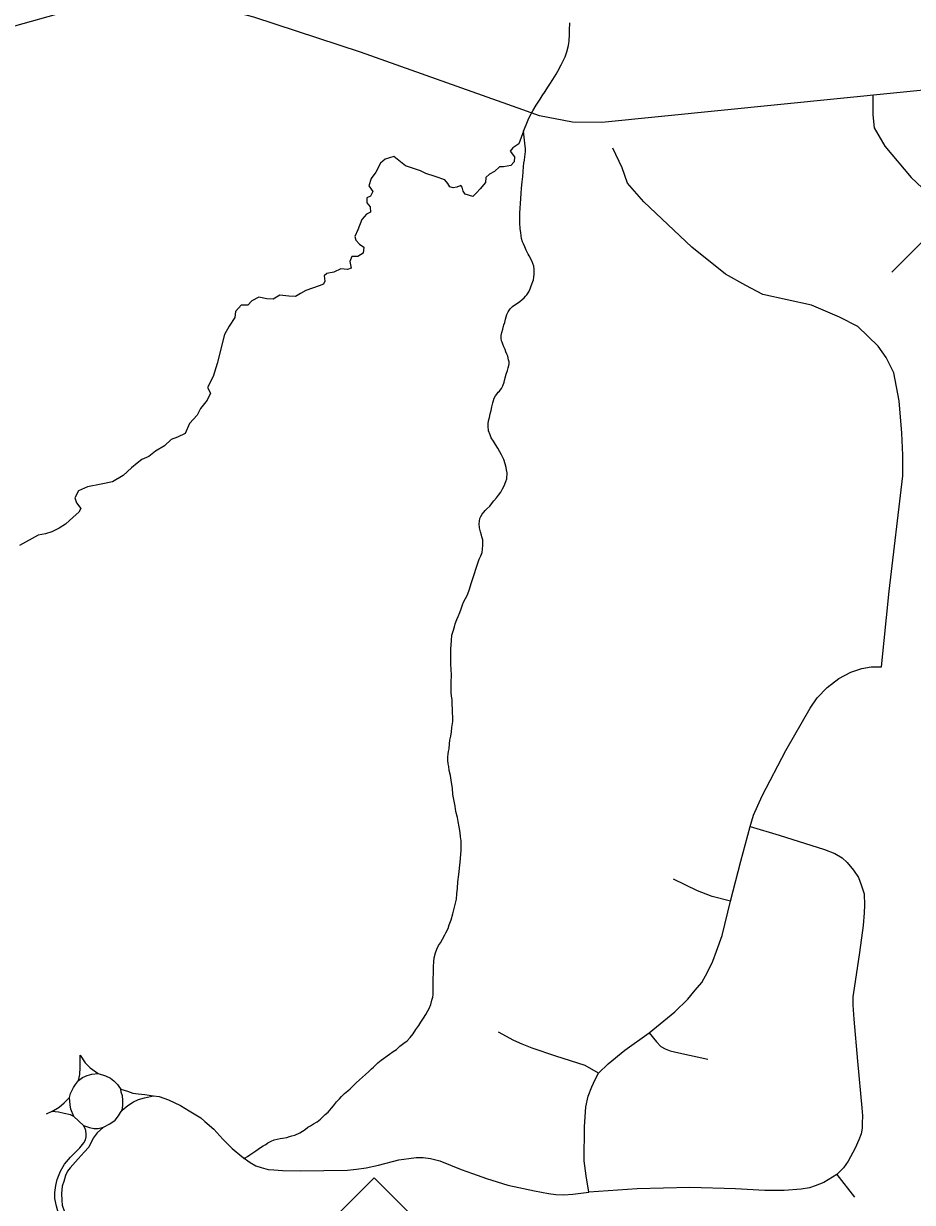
# Model space of a CAD drawing. Extents: x 2126262 to 2293712, y 749403 to 919119.
# Drawn here: x 2141497 to 2145646, y 844700 to 850203 of the extents above; entities that cross this region are included whole.
import ezdxf

# ---------------------------------------------------------------- set-up
doc = ezdxf.new("R2010")
doc.units = 0
for name, color, linetype in [('Exist Hydrographic Creek Single Shore', 7, 'Continuous'), ('Exist Hydrographic Misc Water Feature', 7, 'Continuous'), ('Exist Road Non-System Type 51', 7, 'Continuous'), ('Exist Road Primary NC Shield CELL', 7, 'Continuous'), ('Exist Road Secondary Type 51 Attributed', 7, 'Continuous')]:
    doc.layers.add(name, color=color, linetype=linetype)

msp = doc.modelspace()

# ---------------------------------------------------------------- linework, layer by layer
at = {"layer": 'Exist Hydrographic Creek Single Shore'}
for points in [[(2143830.8, 849701.1), (2143843.1, 849730.3), (2143852.3, 849753.2), (2143860.7, 849770.9), (2143874.3, 849795.4), (2143890.3, 849821.2), (2143907.9, 849849.6), (2143917.8, 849865.8), (2143931.5, 849885.2), (2143943.6, 849905.4), (2143953.4, 849920), (2143967.4, 849941.9), (2143982.8, 849966.2), (2143990.7, 849979.9), (2144006.5, 850010), (2144016.4, 850031.9), (2144024.2, 850048.1), (2144032.2, 850070.1), (2144039.8, 850100.3), (2144041.6, 850110.9), (2144043.7, 850120.7), (2144045.3, 850152.7), (2144045.1, 850172.3), (2144046.9, 850206.8)], [(2143830.8, 849701.1), (2143807.9, 849641), (2143781.3, 849622.8), (2143768.7, 849607.4), (2143788.3, 849580.8), (2143786.9, 849557), (2143771.5, 849540.2), (2143736.5, 849533.2), (2143718.4, 849534.6), (2143694.6, 849512.2), (2143672.2, 849499.5), (2143654, 849484.1), (2143652.6, 849460.3), (2143628.8, 849430.9), (2143610.6, 849412.7), (2143593.8, 849395.9), (2143558.8, 849405.7), (2143549, 849421.1), (2143544.8, 849439.3), (2143537.9, 849446.3), (2143519.7, 849439.3), (2143502.9, 849436.5), (2143486.1, 849440.7), (2143477.7, 849456.1), (2143463.7, 849472.9), (2143418.9, 849488.3), (2143374.1, 849502.3), (2143350.3, 849515), (2143280.4, 849538.8), (2143225.8, 849582.2), (2143185.2, 849569.6), (2143162.8, 849551.4), (2143141.9, 849509.4), (2143119.5, 849479.9), (2143108.3, 849444.9), (2143126.5, 849418.3), (2143116.7, 849397.3), (2143098.5, 849388.9), (2143098.5, 849366.5), (2143115.3, 849346.9), (2143116.7, 849323.1), (2143097.1, 849313.3), (2143076.1, 849288.1), (2143056.5, 849239.1), (2143043.9, 849208.3), (2143048.1, 849191.5), (2143064.9, 849173.3), (2143085.9, 849159.3), (2143081.7, 849131.3), (2143056.5, 849115.9)], [(2143056.5, 849115.9), (2143028.5, 849115.9), (2143019.4, 849092.1), (2143026.4, 849061.3), (2143009.6, 849054.3), (2142977.4, 849057.1), (2142945.3, 849041.7), (2142913.1, 849036.1), (2142900.5, 849024.9), (2142903.3, 848999.7), (2142896.3, 848985.7), (2142876.7, 848978.7), (2142815.1, 848956.3), (2142789.9, 848942.2), (2142766.2, 848928.2), (2142735.4, 848931), (2142693.4, 848935.2), (2142662.6, 848917), (2142633.2, 848918.4), (2142594.7, 848925.4), (2142562.6, 848908.6), (2142544.4, 848889), (2142512.2, 848887.6), (2142485.6, 848858.2), (2142482.8, 848830.2), (2142456.2, 848789.6), (2142435.2, 848751.8), (2142400.3, 848616), (2142381.4, 848555.8), (2142356.2, 848504), (2142370.2, 848477.4), (2142353.4, 848445.2), (2142322.6, 848406), (2142307.2, 848375.1), (2142272.2, 848335.9), (2142251.2, 848289.7), (2142216.2, 848271.5), (2142186.2, 848261.7), (2142155.4, 848232.3), (2142113.4, 848207.1), (2142081.2, 848181.9), (2142049, 848167.9), (2142026.6, 848151.1), (2142001.5, 848128.7), (2141962.3, 848093.7), (2141911.9, 848062.9), (2141860.1, 848053.1), (2141795.1, 848040.5), (2141753.1, 848022.3), (2141736.3, 847988.7), (2141744.7, 847966.3), (2141764.3, 847939.7)], [(2141764.3, 847939.7), (2141754.5, 847921.5), (2141727.9, 847899.1), (2141692.9, 847865.5), (2141663.5, 847847.3), (2141628.6, 847830.4), (2141599.2, 847820.6), (2141565.6, 847815), (2141478.1, 847766)]]:
    msp.add_lwpolyline(points, dxfattribs=at)
at = {"layer": 'Exist Hydrographic Misc Water Feature'}
for points in [[(2143727.9, 848721.4), (2143725.8, 848733.8), (2143726.6, 848746.9), (2143729.9, 848759.9), (2143733.6, 848775.5), (2143739.4, 848795.8), (2143743.3, 848808.1), (2143747.1, 848823.6), (2143753.1, 848844), (2143758.8, 848857.7), (2143764.8, 848865.8), (2143768.7, 848871.5), (2143778.5, 848881.9), (2143790.6, 848889.9), (2143802.3, 848897.9), (2143814, 848905.8), (2143824.2, 848914.7), (2143832.9, 848922.6), (2143840, 848930.7), (2143846.2, 848936.3), (2143855.4, 848950.9), (2143861.8, 848964.7), (2143866.9, 848977.7), (2143877.4, 849007), (2143879.4, 849019.3), (2143881, 849033.2), (2143881, 849057), (2143878.8, 849071), (2143868.7, 849094.9), (2143856.6, 849119), (2143852.3, 849126.5), (2143842.3, 849144.8), (2143836.1, 849160.5), (2143830, 849174.5), (2143825.9, 849184.4), (2143821.8, 849200.1), (2143819.7, 849212.5), (2143817.7, 849228.1), (2143815.4, 849244.5), (2143813.2, 849272.5), (2143813.2, 849294.7), (2143812.6, 849318.4), (2143814.6, 849340.5), (2143816.3, 849362.6), (2143819.7, 849410.2), (2143821.6, 849434.7), (2143823.6, 849464.2), (2143827.3, 849488.7), (2143828.8, 849510.8), (2143830.6, 849536.2), (2143832.7, 849551), (2143834.5, 849564.8), (2143836.3, 849580.4), (2143838.4, 849592.7), (2143840, 849604.9), (2143840, 849618.9), (2143838, 849630.4), (2143835.9, 849644.4), (2143830.8, 849701.1)], [(2143493.5, 847189.2), (2143491.7, 847211.4), (2143491.2, 847229.4), (2143491.2, 847247.5), (2143491, 847268.8), (2143490.8, 847282.8), (2143492.7, 847303.2), (2143494.3, 847322.9), (2143496.4, 847347.4), (2143502.1, 847367.1), (2143507.9, 847387.4), (2143511.7, 847401.3), (2143519.5, 847421.6), (2143525.3, 847435.5), (2143533.3, 847453.3), (2143539, 847471.2), (2143545.2, 847490), (2143550.9, 847501.4), (2143568.5, 847536.2), (2143578.4, 847562.3), (2143586.2, 847588.4), (2143592.1, 847608), (2143601.8, 847636.5), (2143607.5, 847656), (2143617.3, 847684.5), (2143623.1, 847702.4), (2143630.9, 847718.7), (2143636.8, 847734.1), (2143638.9, 847748.9), (2143640.5, 847768.5), (2143640.3, 847782.5), (2143640.3, 847792.3), (2143636.4, 847806.3), (2143634.2, 847814.6), (2143630.1, 847830.3), (2143625.8, 847848.4), (2143623.5, 847868.1), (2143625.6, 847880.4), (2143627.4, 847892.6), (2143631.3, 847902.4), (2143637.2, 847913), (2143645, 847922.7), (2143651.2, 847929.1), (2143659.2, 847937.1), (2143672.9, 847950.8), (2143680.9, 847961.3), (2143692.6, 847974.9), (2143704.5, 847989.5), (2143714.5, 848001.6), (2143724.2, 848015.3), (2143732.2, 848031.6), (2143740.2, 848045.3), (2143747.8, 848065.7), (2143751.9, 848077.9), (2143753.5, 848105.8), (2143751.2, 848119.8), (2143749, 848131.2), (2143745.3, 848147.8), (2143738.7, 848167.6), (2143728.5, 848189.1), (2143720.5, 848203.2), (2143710.2, 848221.5), (2143700.4, 848237.3), (2143690.1, 848253.1), (2143680.1, 848268.8), (2143674.1, 848282.9), (2143667.8, 848301.1), (2143665.5, 848323.3), (2143665.3, 848334.8), (2143667.4, 848348.7), (2143671.1, 848363.4), (2143675.2, 848381.3), (2143679.1, 848396.8), (2143682.8, 848413.1), (2143687.3, 848432.8), (2143693.8, 848454), (2143700.4, 848465.3), (2143706.3, 848473.4), (2143712.1, 848481.5), (2143718, 848487.1), (2143722.1, 848491.1), (2143728.1, 848499.2), (2143733.8, 848511.3), (2143739.8, 848529.3), (2143745.5, 848549.7), (2143749.4, 848566), (2143755.3, 848583.9), (2143759, 848596.2), (2143762.3, 848605.9), (2143763.8, 848614.9), (2143762.9, 848623.9), (2143760.9, 848633.8), (2143756.6, 848649.5), (2143753.3, 848659.4), (2143748.6, 848670.1), (2143744.9, 848680.9), (2143738.7, 848693.3), (2143734, 848705.7), (2143730.1, 848715.6), (2143727.9, 848721.4)], [(2142995.4, 845208.1), (2143011, 845220.9), (2143021.1, 845230.5), (2143035, 845245), (2143048.7, 845258.7), (2143064.9, 845273.1), (2143078.7, 845285.1), (2143092.6, 845297.1), (2143108.4, 845311.5), (2143120.3, 845323.6), (2143130.1, 845331.6), (2143150, 845351.7), (2143165.8, 845363.7), (2143205.6, 845392.4), (2143221.6, 845404.4), (2143237.4, 845414.7), (2143253.4, 845429.1), (2143271.4, 845442.8), (2143287, 845454.7), (2143302.2, 845470), (2143314.9, 845487.7), (2143328.6, 845507.2), (2143342.4, 845525.8), (2143352, 845541.9), (2143364.1, 845559.7), (2143374.2, 845577.5), (2143383.8, 845593.7), (2143389.5, 845605.9), (2143397.5, 845623.8), (2143403.3, 845644.2), (2143407.4, 845658.1), (2143409.4, 845670.4), (2143409, 845682.6), (2143408.8, 845698.3), (2143408.8, 845717.9), (2143408.6, 845738.4), (2143408.4, 845749.9), (2143410.2, 845766.3), (2143410, 845784.3), (2143410, 845799.9), (2143411.9, 845824.5), (2143413.5, 845842.5), (2143419.3, 845864.5), (2143425.4, 845882.4), (2143433, 845898.7), (2143442.9, 845912.4), (2143452.9, 845928.6), (2143462.7, 845948.9), (2143468.7, 845958.6), (2143478.3, 845978.9), (2143484.1, 845995.2), (2143492.1, 846018.9), (2143499.9, 846047.4), (2143509.3, 846084.9), (2143517.3, 846115.1), (2143519.1, 846141.3), (2143522.8, 846167.5), (2143524.3, 846197), (2143528.4, 846231.4), (2143534.9, 846287.8), (2143539, 846343.5), (2143539, 846365.6), (2143538.8, 846387.8), (2143536.6, 846405.9), (2143534.3, 846427.3), (2143530, 846453.6), (2143525.9, 846477.5), (2143521.8, 846497.2), (2143515.4, 846525.2), (2143511.3, 846549.1), (2143505.2, 846581.3), (2143500.9, 846603.5), (2143498.6, 846633.1), (2143494.3, 846661), (2143490, 846693.1), (2143483.9, 846717), (2143481.6, 846735.1), (2143479.6, 846746.6), (2143477.3, 846764.7), (2143477.1, 846778.6), (2143479.1, 846793.4), (2143481, 846804.8), (2143482.8, 846817.1), (2143484.7, 846840.8), (2143486.5, 846857.2), (2143490.6, 846876.8), (2143494.3, 846897.2), (2143496.2, 846916.9), (2143499.9, 846945.5), (2143499.9, 846965.2), (2143499.2, 846987.3), (2143499.2, 847005.4), (2143497.2, 847023.5), (2143496.8, 847047.2), (2143494.9, 847062.9), (2143492.7, 847081), (2143492.3, 847104.8), (2143492.1, 847127), (2143493.9, 847161.3), (2143493.5, 847189.2)], [(2142524, 844904.6), (2142532, 844908.4), (2142542.1, 844914), (2142553.7, 844922.8), (2142567.9, 844932.3), (2142581.8, 844941), (2142591.9, 844949), (2142603.6, 844957), (2142615.3, 844965), (2142627.6, 844971.3), (2142637.4, 844977.6), (2142653.4, 844985.5), (2142667.3, 844991.8), (2142681.3, 844995.6), (2142695.4, 844997.8), (2142705.1, 845000.1), (2142725.2, 845003.7), (2142739.1, 845008.4), (2142749.2, 845010.6), (2142763.1, 845014.4), (2142787.1, 845024.6), (2142798.8, 845032.6), (2142810.9, 845040.4), (2142824.6, 845050.9), (2142836.9, 845057.2), (2142850.7, 845067.5), (2142866.7, 845077.1), (2142882.4, 845089), (2142904.4, 845109.9), (2142918.1, 845121.9), (2142934.1, 845139.6), (2142943.8, 845151.7), (2142957.5, 845170.3), (2142971.6, 845184), (2142981.7, 845194.4), (2142995.4, 845208.1)]]:
    msp.add_lwpolyline(points, dxfattribs=at)
at = {"layer": 'Exist Road Non-System Type 51'}
for p, q in [((2145788.9, 849281.8), (2145549, 849041.7)), ((2141629.4, 845124.7), (2141602.6, 845111.6)), ((2141777.2, 845058.7), (2141731.4, 845100.7)), ((2145293.3, 844831.2), (2145375.6, 844724.3))]:
    msp.add_line(p, q, dxfattribs=at)
for points in [[(2145461.2, 849865), (2145460.4, 849776.6), (2145467.4, 849715.2), (2145517.6, 849630.1), (2145639, 849484.9), (2145690.6, 849436)], [(2145501.4, 847199.6), (2145536.3, 847553.1), (2145600.6, 848092), (2145600.6, 848188), (2145596.3, 848290.6), (2145583.2, 848441.1), (2145558.1, 848572), (2145523.2, 848644), (2145486.1, 848696.4), (2145390.1, 848788), (2145305, 848831.7), (2145174.1, 848888.4), (2144947.2, 848938.6), (2144868.6, 848980), (2144772.6, 849032.4), (2144615.5, 849158.9), (2144391.9, 849370.6), (2144315.5, 849457.9), (2144291.5, 849529.9), (2144247.9, 849621.5)], [(2144889.1, 846455.1), (2144904.6, 846508), (2144943.9, 846597.4), (2145055.2, 846809.1), (2145168.6, 847007.6), (2145200.3, 847055.6), (2145248.3, 847103.6), (2145302.8, 847145.1), (2145357.4, 847175.6), (2145409.7, 847193.1), (2145453.4, 847199.6), (2145501.4, 847199.6)], [(2144796.9, 846106), (2144844.1, 846292.5), (2144889.1, 846455.1)], [(2144889.1, 846455.1), (2145023.8, 846414.2), (2145234.9, 846347.6), (2145282.9, 846329.6), (2145317.3, 846308.3), (2145341.3, 846287.6), (2145371, 846251.6), (2145393.4, 846216.1), (2145407, 846182.9), (2145420.1, 846140.9), (2145422.3, 846087.4), (2145420.4, 846051.4), (2145416, 845992.5), (2145398, 845867), (2145373.2, 845700.1), (2145368, 845660.3), (2145367.5, 845621), (2145372.4, 845555.6), (2145389.5, 845360.3), (2145409.5, 845141), (2145411.9, 845103.9), (2145410.8, 845069.6), (2145410.8, 845047.2), (2145405.9, 845021), (2145395.5, 844992.7), (2145378.6, 844953.9), (2145345.6, 844893.4), (2145323.3, 844862.3), (2145293.3, 844831.2)], [(2144796.9, 846106), (2144710.7, 846127.8), (2144642.5, 846155.1), (2144530.4, 846208.5)], [(2144417.2, 845492.3), (2144536.4, 845590), (2144597.8, 845648.3), (2144632.2, 845690.3), (2144662.2, 845726.9), (2144688.9, 845774.9), (2144713.7, 845826.7), (2144730.6, 845873.6), (2144757.3, 845946.7), (2144796.9, 846106)], [(2144181.1, 845303.6), (2144118.9, 845339.6), (2143981.4, 845383.2), (2143871, 845420.3), (2143823.5, 845438.3), (2143785.3, 845456.3), (2143713.9, 845495)], [(2144181.1, 845303.6), (2144225.5, 845347.2), (2144303.5, 845411.6), (2144417.2, 845492.3)], [(2144417.2, 845492.3), (2144451.6, 845449.2), (2144471.2, 845428.5), (2144492, 845416.5), (2144514.3, 845407.2), (2144555.3, 845398.5), (2144691.3, 845369.6)], [(2141753.5, 845269.8), (2141759.5, 845297), (2141761.6, 845329.8), (2141761.6, 845361.9), (2141761.6, 845387)], [(2141761.6, 845387), (2141785.1, 845352.1), (2141807.5, 845328.1), (2141845.1, 845301.4)], [(2141753.5, 845269.8), (2141772, 845283.4), (2141794.4, 845292.1), (2141815.6, 845298.1), (2141845.1, 845301.4)], [(2141845.1, 845301.4), (2141879.5, 845291), (2141902.4, 845280.1), (2141918.7, 845268.1), (2141935.1, 845250.7), (2141944.4, 845237), (2141950.4, 845228.3)], [(2144136.1, 844748.8), (2144122.4, 844824.1), (2144113.7, 844894.5), (2144114.5, 845053.8), (2144121.3, 845146.5), (2144132.8, 845195.6), (2144149.4, 845240.3), (2144164.2, 845273.6), (2144181.1, 845303.6)], [(2141712.3, 845190.7), (2141716.4, 845208.1), (2141729.5, 845235.9), (2141739.3, 845250.7), (2141753.5, 845269.8)], [(2141957.5, 845130.7), (2141960.7, 845151.9), (2141960.7, 845177), (2141959.1, 845197.2), (2141953.1, 845214.7), (2141950.4, 845228.3)], [(2141950.4, 845228.3), (2141981.5, 845219), (2142007.1, 845210.9), (2142032.2, 845207.6), (2142063.8, 845204.3), (2142103.1, 845198.3)], [(2141629.4, 845124.7), (2141662.6, 845145.4), (2141686.6, 845165), (2141712.3, 845190.7)], [(2141731.4, 845100.7), (2141718.3, 845135), (2141713.9, 845156.3), (2141712.3, 845190.7)], [(2141957.5, 845130.7), (2141983.1, 845151.9), (2142010.4, 845169.9), (2142033.8, 845180.3), (2142062.2, 845189), (2142103.1, 845198.3)], [(2142103.1, 845198.3), (2142130.4, 845193.9), (2142174, 845179.2), (2142229.1, 845153), (2142270.6, 845127.9), (2142324, 845095.2), (2142343.7, 845077.8), (2142385.7, 845042.8), (2142427.7, 844994.8), (2142470.7, 844951.8), (2142515.7, 844914.1), (2142554.5, 844885.8), (2142581.8, 844870.5), (2142606.8, 844862.8), (2142638.2, 844854.1), (2142664.9, 844851.9), (2142705.3, 844849.2), (2142787.7, 844848.1), (2143009.1, 844850.3), (2143050.6, 844855.2), (2143096.9, 844862.3), (2143154.2, 844874.8), (2143248.6, 844898.8), (2143294.7, 844905.9), (2143329, 844910.3), (2143361.8, 844910.3), (2143396.7, 844905.9), (2143439.8, 844893.9), (2143539, 844854.1), (2143593, 844834.5), (2143658, 844811.6), (2143707, 844795.8), (2143757.2, 844780.5), (2143881.6, 844754.8), (2143947.6, 844741.8), (2143982, 844736.8), (2144018, 844735.2), (2144060.5, 844738.5), (2144136.1, 844748.8)], [(2141731.4, 845100.7), (2141716.6, 845109.4), (2141687.2, 845115.9), (2141659.9, 845121.4), (2141629.4, 845124.7)], [(2141869.6, 845051), (2141899.1, 845066.3), (2141924.2, 845084.8), (2141939.5, 845103.9), (2141949.8, 845119.2), (2141957.5, 845130.7)], [(2141714.7, 844367), (2141725.1, 844434.7), (2141727.8, 844476.7), (2141723.5, 844509.9), (2141714.7, 844537.7), (2141699.5, 844572.7), (2141674.4, 844619), (2141660.5, 844649), (2141650.1, 844682.3), (2141643.5, 844718.3), (2141642.5, 844747.2), (2141647.4, 844779.9), (2141654.5, 844806.7), (2141668.9, 844845.9), (2141688, 844879.2), (2141715.8, 844910.8), (2141760, 844955), (2141778, 844977.9), (2141785.6, 844992.7), (2141788.9, 845006.3), (2141788.9, 845018.3), (2141787, 845036.3), (2141783.2, 845047.8), (2141777.2, 845058.7)], [(2141777.2, 845058.7), (2141804.7, 845049.4), (2141825.5, 845045), (2141845.1, 845045), (2141869.6, 845051)], [(2141869.6, 845051), (2141840.5, 845024.3), (2141822.5, 845000.3), (2141801.2, 844958.3), (2141780.5, 844934.3), (2141752.1, 844904.3), (2141714.5, 844862.3), (2141702.5, 844845.9), (2141692.1, 844826.3), (2141684.5, 844797.9), (2141677.6, 844776.1), (2141673.8, 844742.3), (2141675.5, 844709), (2141677.6, 844686.7), (2141688.5, 844656.7), (2141700.5, 844626.7), (2141730.3, 844580.3), (2141741.7, 844554.7), (2141752.6, 844527.4), (2141757.6, 844502.3), (2141758.6, 844479.9), (2141758.6, 844440.7), (2141755.1, 844361)], [(2145293.3, 844831.2), (2145231.6, 844793), (2145191.3, 844778.3), (2145165.6, 844769), (2145126.9, 844761.4), (2145047.5, 844755.4), (2144956.4, 844756.5), (2144820.1, 844764.1), (2144606.5, 844770.1), (2144360.2, 844763), (2144136.1, 844748.8)]]:
    msp.add_lwpolyline(points, dxfattribs=at)
at = {"layer": 'Exist Road Primary NC Shield CELL'}
msp.add_lwpolyline([(2142800.1, 844482.4), (2143133.1, 844815.4), (2143466.1, 844482.4), (2143133.1, 844149.4)], close=True, dxfattribs=at)
at = {"layer": 'Exist Road Secondary Type 51 Attributed'}
for points in [[(2143826.8, 849799.5), (2143069.2, 850069.1), (2142571.9, 850233.1), (2142418.5, 850273.6), (2142182.1, 850303.6), (2142059.4, 850303.6), (2141769.3, 850267.3), (2141649.3, 850245), (2141209.7, 850122.7), (2140842.9, 850006.8), (2140254.1, 849852.8), (2140075.6, 849838.9), (2139842.4, 849805.7), (2137490.2, 849549.6), (2137214, 849490.9), (2136958.8, 849379.4)], [(2148535.9, 850171.2), (2148077.8, 850148.6), (2147782.1, 850126.3), (2146129.3, 849934.8), (2144195.4, 849740.3), (2144058.7, 849741.7), (2143904.6, 849771.8), (2143826.8, 849799.5)]]:
    msp.add_lwpolyline(points, dxfattribs=at)

doc.saveas('drawing.dxf')
